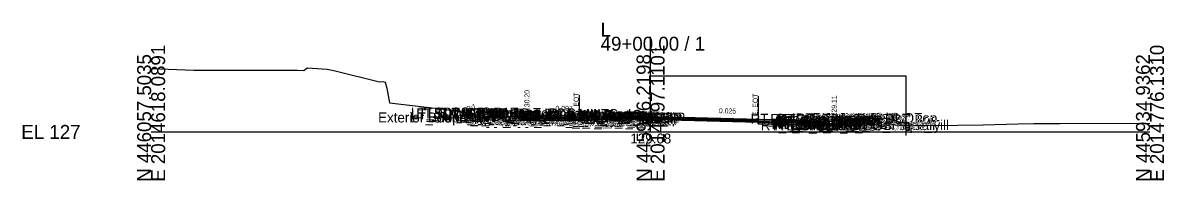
# Model space of a CAD drawing. Extents: x -26 to 4203, y -10 to 9526.
# Drawn here: x 2974.3 to 3202.8, y 8990.3 to 9021.9 of the extents above; entities that cross this region are included whole.
import ezdxf

# ---------------------------------------------------------------- set-up
doc = ezdxf.new("R2010")
doc.units = 0
for name, color, linetype in [('Default', 7, 'Continuous'), ('Exist CMT Pavement', 7, 'Continuous'), ('Exist Cross Section Cell', 7, 'Continuous'), ('Exist XS Center Line Elevation Label', 7, 'Continuous'), ('Exist XS Ground Line', 7, 'Continuous'), ('Prop CMT Conc Surface', 7, 'Continuous'), ('Prop CMT Concrete Structures', 7, 'Continuous'), ('Prop CMT Pvmt Course 1', 7, 'Continuous'), ('Prop CMT Pvmt Course 1 CG', 7, 'Continuous'), ('Prop CMT Pvmt Course 1 Wedge', 7, 'Continuous'), ('Prop CMT Pvmt Course 2', 7, 'Continuous'), ('Prop CMT Pvmt Course 2 Wedge', 7, 'Continuous'), ('Prop CMT Pvmt Course 3', 7, 'Continuous'), ('Prop CMT Pvmt Surface', 7, 'Continuous'), ('Prop CMT Pvmt Wedge Surface 1', 7, 'Continuous'), ('Prop CMT Pvmt Wedge Surface 2', 7, 'Continuous'), ('Prop CMT Pvmt Wedge Surface 3', 7, 'Continuous'), ('Prop CMT Slope Grass', 7, 'Continuous'), ('Prop CMT Subgrade Earthwork', 7, 'Continuous'), ('Prop XS Finish Grade CurbGutter', 7, 'Continuous'), ('Prop XS Hydro Elevations', 7, 'Continuous'), ('Prop XS Label Text', 7, 'Continuous'), ('Prop XS SE Text', 7, 'Continuous'), ('Prop XS Side Slope Text', 7, 'Continuous'), ('Scratch_Level_0', 7, 'Continuous'), ('Scratch_Level_1', 7, 'Continuous')]:
    doc.layers.add(name, color=color, linetype=linetype)

msp = doc.modelspace()

# ---------------------------------------------------------------- linework, layer by layer
at = {"layer": 'Exist CMT Pavement'}
for p, q in [((3085.7, 9002.36), (3086.45, 9002.32)), ((3086.45, 9002.32), (3087.23, 9002.32)), ((3087.23, 9002.32), (3088.3, 9002.36)), ((3088.3, 9002.36), (3090.41, 9002.42)), ((3090.41, 9002.42), (3093.75, 9002.53)), ((3093.75, 9002.53), (3096.74, 9002.64)), ((3096.74, 9002.64), (3097.83, 9002.68)), ((3097.83, 9002.68), (3100, 9002.68)), ((3100, 9002.68), (3103.03, 9002.59)), ((3103.03, 9002.59), (3107.01, 9002.52)), ((3107.01, 9002.52), (3109.36, 9002.47)), ((3109.36, 9002.47), (3110.96, 9002.43)), ((3110.96, 9002.43), (3114.12, 9002.32)), ((3114.12, 9002.32), (3118.86, 9002.15)), ((3118.86, 9002.15), (3120.36, 9002.09)), ((3120.36, 9002.09), (3120.76, 9002.09)), ((3120.76, 9002.09), (3121.55, 9002.15))]:
    msp.add_line(p, q, dxfattribs=at)
at = {"layer": 'Exist Cross Section Cell'}
for p, q in [((3100, 9000), (3100, 9019.11)), ((3000, 9000), (3100, 9000)), ((3100, 9000), (3200, 9000))]:
    msp.add_line(p, q, dxfattribs=at)
at = {"layer": 'Exist XS Ground Line'}
msp.add_lwpolyline([(3000, 9012.71), (3008.54, 9012.37), (3009.96, 9012.38), (3027.07, 9012.39), (3027.64, 9012.37), (3029.31, 9012.38), (3030.59, 9012.36), (3031.23, 9012.84), (3035.25, 9012.6), (3036.87, 9012.25), (3045.75, 9010.05), (3046.38, 9010.11), (3046.83, 9009.98), (3047.17, 9008.8), (3047.75, 9005.86), (3059.14, 9004.51), (3060.72, 9004.29), (3061.64, 9004.13), (3067.37, 9003.09), (3071.06, 9003.06), (3072.27, 9003.07), (3076.67, 9002.82), (3082.24, 9002.73), (3083.15, 9002.71), (3083.91, 9002.2), (3084.21, 9002.22), (3085.7, 9002.36), (3086.45, 9002.32), (3087.23, 9002.32), (3088.3, 9002.36), (3089.65, 9002.4), (3090.41, 9002.42), (3091.87, 9002.48), (3093.75, 9002.53), (3096.74, 9002.64), (3097.83, 9002.68), (3100, 9002.68), (3101.89, 9002.61), (3103.03, 9002.59), (3106.19, 9002.54), (3107.01, 9002.52), (3109.36, 9002.47), (3109.89, 9002.46), (3110.96, 9002.43), (3111.28, 9002.41), (3112.53, 9002.37), (3114.12, 9002.32), (3115.69, 9002.27), (3118.15, 9002.17), (3118.54, 9002.16), (3118.86, 9002.15), (3120.36, 9002.09), (3120.76, 9002.09), (3121.55, 9002.15), (3122.2, 9002.04), (3123.75, 9001.98), (3129.17, 9001.87), (3135.99, 9001.72), (3138.3, 9001.67), (3143.16, 9001.57), (3144.95, 9001.52), (3149, 9001.43), (3156.36, 9001.29), (3166.59, 9001.44), (3173.6, 9001.64), (3176.77, 9001.68), (3181.92, 9001.69), (3200, 9001.75)], dxfattribs=at)
at = {"layer": 'Prop CMT Conc Surface'}
for points in [[(3070.75, 9003.79), (3065.75, 9003.89)], [(3075.25, 9003.7), (3074.75, 9003.7)], [(3075.25, 9003.2), (3075.25, 9003.7)], [(3077.25, 9003.27), (3075.25, 9003.2)], [(3134.75, 9002.24), (3136.75, 9002.11)], [(3136.75, 9002.11), (3136.75, 9002.61), (3137.25, 9002.61)], [(3139.75, 9002.67), (3144.75, 9002.77)]]:
    msp.add_lwpolyline(points, dxfattribs=at)
at = {"layer": 'Prop CMT Concrete Structures'}
for points in [[(3065.75, 9003.56), (3065.75, 9003.89)], [(3065.75, 9003.89), (3070.75, 9003.79)], [(3070.75, 9003.46), (3065.75, 9003.56)], [(3070.75, 9003.79), (3070.75, 9003.46)], [(3075.25, 9003.7), (3074.75, 9003.7)], [(3074.75, 9003.7), (3074.75, 9002.7), (3077.25, 9002.68)], [(3075.25, 9003.2), (3075.25, 9003.7)], [(3077.25, 9003.27), (3075.25, 9003.2)], [(3077.25, 9002.68), (3077.25, 9003.27)], [(3096, 9003.2), (3096, 9003.37), (3095.27, 9003.67), (3094.03, 9003.77), (3092.77, 9003.53), (3092.01, 9003.33), (3091.99, 9003.16)], [(3091.99, 9003.16), (3096, 9003.2)], [(3134.75, 9002.24), (3136.75, 9002.11), (3136.75, 9002.61), (3137.25, 9002.61)], [(3137.25, 9002.61), (3137.25, 9001.59), (3134.75, 9001.65)], [(3134.75, 9001.65), (3134.75, 9002.24)], [(3144.75, 9002.77), (3139.75, 9002.67)], [(3139.75, 9002.67), (3139.75, 9002.33)], [(3139.75, 9002.33), (3144.75, 9002.43)], [(3144.75, 9002.43), (3144.75, 9002.77)]]:
    msp.add_lwpolyline(points, dxfattribs=at)
at = {"layer": 'Prop CMT Pvmt Course 1'}
for points in [[(3092, 9003.16), (3077.25, 9003.27)], [(3077.25, 9003.27), (3077.25, 9003.02)], [(3077.25, 9003.02), (3092, 9002.91)], [(3091.99, 9003.16), (3096, 9003.2)], [(3092, 9002.91), (3092, 9003.16)], [(3092, 9002.91), (3092, 9003.16)], [(3092, 9003.04), (3092, 9002.91), (3092, 9002.91)], [(3096, 9002.96), (3092, 9002.91)], [(3096, 9003.2), (3096, 9002.95)], [(3096, 9003.2), (3134.75, 9002.24)], [(3096, 9002.95), (3096, 9003.2)], [(3121.55, 9002.44), (3096, 9003.08)], [(3096, 9003.08), (3096, 9002.95), (3096, 9002.95)], [(3121.55, 9002.32), (3121.55, 9002.44)], [(3134.75, 9001.99), (3123.75, 9002.26)], [(3134.75, 9002.24), (3134.75, 9001.99)]]:
    msp.add_lwpolyline(points, dxfattribs=at)
at = {"layer": 'Prop CMT Pvmt Course 1 CG'}
for points in [[(3077.25, 9002.68), (3074.25, 9002.7), (3073.92, 9002.37)], [(3073.92, 9002.37), (3077.25, 9002.35)], [(3077.25, 9002.35), (3077.25, 9002.68)], [(3134.75, 9001.65), (3137.75, 9001.58), (3138.09, 9001.24)], [(3134.75, 9001.32), (3134.75, 9001.65)], [(3138.09, 9001.24), (3134.75, 9001.32)]]:
    msp.add_lwpolyline(points, dxfattribs=at)
at = {"layer": 'Prop CMT Pvmt Course 1 Wedge'}
for points in [[(3092, 9003.04), (3092, 9002.91)], [(3096, 9002.95), (3096, 9003.08)], [(3096, 9003.08), (3096.74, 9003.06), (3097.83, 9003.03), (3099.88, 9002.98), (3101.89, 9002.93), (3103.03, 9002.9), (3105.96, 9002.83), (3106.09, 9002.83), (3106.19, 9002.83), (3107.01, 9002.8), (3109.36, 9002.75), (3109.89, 9002.73), (3110.96, 9002.71), (3111.28, 9002.7), (3112.53, 9002.67), (3114.12, 9002.63), (3115.69, 9002.59), (3118.15, 9002.53), (3118.54, 9002.52), (3118.86, 9002.51), (3120.36, 9002.47), (3120.76, 9002.46), (3121.48, 9002.44), (3121.55, 9002.44)], [(3121.55, 9002.32), (3121.48, 9002.32), (3120.76, 9002.34), (3120.36, 9002.35), (3118.86, 9002.38), (3118.54, 9002.39), (3118.15, 9002.4), (3115.69, 9002.46), (3114.12, 9002.5), (3112.53, 9002.54), (3111.28, 9002.57), (3110.96, 9002.58), (3109.89, 9002.61), (3109.36, 9002.62), (3107.01, 9002.68), (3106.19, 9002.7), (3106.09, 9002.7), (3105.96, 9002.71), (3103.03, 9002.78), (3101.89, 9002.81), (3099.88, 9002.86), (3097.83, 9002.91), (3096.74, 9002.94), (3096, 9002.95)], [(3121.55, 9002.44), (3121.55, 9002.32)]]:
    msp.add_lwpolyline(points, dxfattribs=at)
at = {"layer": 'Prop CMT Pvmt Course 2'}
for points in [[(3092, 9002.91), (3077.25, 9003.02)], [(3077.25, 9003.02), (3077.25, 9002.68)], [(3077.25, 9002.68), (3092, 9002.58)], [(3092, 9002.91), (3096, 9002.96)], [(3092, 9002.58), (3092, 9002.91)], [(3096, 9002.62), (3092, 9002.58)], [(3096, 9002.95), (3096, 9002.62)], [(3121.55, 9001.98), (3121.55, 9002.32)], [(3121.55, 9002.32), (3134.75, 9001.99)], [(3134.75, 9001.65), (3121.55, 9001.98)], [(3134.75, 9001.99), (3134.75, 9001.65)]]:
    msp.add_lwpolyline(points, dxfattribs=at)
at = {"layer": 'Prop CMT Pvmt Course 2 Wedge'}
for points in [[(3092, 9002.91), (3092, 9002.76)], [(3096, 9002.64), (3096, 9002.95)], [(3096, 9002.95), (3096.74, 9002.94), (3097.83, 9002.91), (3099.88, 9002.86), (3101.89, 9002.81), (3103.03, 9002.78), (3105.96, 9002.71), (3106.09, 9002.7), (3106.19, 9002.7), (3107.01, 9002.68), (3109.36, 9002.62), (3109.89, 9002.61), (3110.96, 9002.58), (3111.28, 9002.57), (3112.53, 9002.54), (3114.12, 9002.5), (3115.69, 9002.46), (3118.15, 9002.4), (3118.54, 9002.39), (3118.86, 9002.38), (3120.36, 9002.35), (3120.76, 9002.34), (3121.48, 9002.32), (3121.55, 9002.32)], [(3123.75, 9001.98), (3123.75, 9001.98), (3123.6, 9001.99), (3122.2, 9002.04), (3122.12, 9002.04), (3122.12, 9002.04), (3122.1, 9002.04), (3122.1, 9002.04), (3121.68, 9002.08), (3121.55, 9002.15), (3121.48, 9002.1), (3120.76, 9002.09), (3120.36, 9002.09), (3118.86, 9002.15), (3118.54, 9002.16), (3118.15, 9002.17), (3115.69, 9002.27), (3114.12, 9002.32), (3112.53, 9002.37), (3111.28, 9002.41), (3110.96, 9002.43), (3109.89, 9002.46), (3109.36, 9002.47), (3107.01, 9002.52), (3106.19, 9002.54), (3106.09, 9002.54), (3105.96, 9002.54), (3103.03, 9002.59), (3101.89, 9002.61), (3099.88, 9002.68), (3097.83, 9002.68), (3096.74, 9002.64), (3096, 9002.62)], [(3121.55, 9002.32), (3121.55, 9002.07)]]:
    msp.add_lwpolyline(points, dxfattribs=at)
at = {"layer": 'Prop CMT Pvmt Course 3'}
for points in [[(3092, 9002.58), (3077.25, 9002.68)], [(3077.25, 9002.68), (3077.25, 9002.35)], [(3077.25, 9002.35), (3085.7, 9002.29)], [(3092, 9002.58), (3096, 9002.62)], [(3121.55, 9001.98), (3134.75, 9001.65)], [(3121.55, 9001.65), (3121.55, 9001.98)], [(3134.75, 9001.32), (3121.55, 9001.65)], [(3134.75, 9001.65), (3134.75, 9001.32)]]:
    msp.add_lwpolyline(points, dxfattribs=at)
at = {"layer": 'Prop CMT Pvmt Surface'}
for points in [[(3092, 9003.16), (3077.25, 9003.27)], [(3091.99, 9003.16), (3096, 9003.2)], [(3096, 9003.2), (3134.75, 9002.24)]]:
    msp.add_lwpolyline(points, dxfattribs=at)
at = {"layer": 'Prop CMT Pvmt Wedge Surface 1'}
for points in [[(3092, 9003.16), (3092, 9002.91), (3092, 9002.91), (3092, 9003.04)], [(3096, 9003.2), (3096, 9002.95), (3096, 9002.95), (3096, 9003.08)], [(3096, 9003.08), (3121.55, 9002.44)], [(3121.55, 9002.44), (3121.55, 9002.32)], [(3121.55, 9002.32), (3134.75, 9001.99)], [(3134.75, 9001.99), (3134.75, 9002.24)]]:
    msp.add_lwpolyline(points, dxfattribs=at)
at = {"layer": 'Prop CMT Pvmt Wedge Surface 2'}
for points in [[(3092, 9003.16), (3092, 9002.91)], [(3096, 9003.2), (3096, 9002.95)], [(3096, 9002.95), (3121.55, 9002.32)], [(3134.75, 9001.99), (3134.75, 9002.24)]]:
    msp.add_lwpolyline(points, dxfattribs=at)
at = {"layer": 'Prop CMT Pvmt Wedge Surface 3'}
for points in [[(3092, 9003.16), (3092, 9002.58)], [(3096, 9003.2), (3096, 9002.62)], [(3096, 9002.62), (3121.55, 9001.98)], [(3134.75, 9001.65), (3134.75, 9002.24)]]:
    msp.add_lwpolyline(points, dxfattribs=at)
at = {"layer": 'Prop CMT Slope Grass'}
for points in [[(3065.25, 9003.89), (3064.44, 9003.62)], [(3074.75, 9003.7), (3065.25, 9003.89)], [(3137.25, 9002.61), (3146.25, 9002.79)], [(3146.25, 9002.79), (3146.75, 9002.8), (3151.08, 9001.71)], [(3151.08, 9001.71), (3151.08, 9000.38), (3151.75, 9000.38), (3151.75, 9001.38)]]:
    msp.add_lwpolyline(points, dxfattribs=at)
at = {"layer": 'Prop CMT Subgrade Earthwork'}
msp.add_line((3085.7, 9002.29), (3085.7, 9002.36), dxfattribs=at)
for points in [[(3077.25, 9002.35), (3073.92, 9002.37), (3072.55, 9003.74)], [(3085.7, 9002.29), (3077.25, 9002.35)], [(3121.55, 9001.65), (3121.55, 9002.15)], [(3134.75, 9001.32), (3138.09, 9001.24), (3139.51, 9002.65)], [(3121.55, 9001.65), (3134.75, 9001.32)]]:
    msp.add_lwpolyline(points, dxfattribs=at)
at = {"layer": 'Prop XS Finish Grade CurbGutter'}
for p, q in [((3151.08, 9001.88), (3151.27, 9001.88)), ((3151.08, 9001.88), (3151.75, 9001.88)), ((3151.08, 9001.88), (3151.08, 9000.88)), ((3151.08, 9000.89), (3151.08, 9000.38)), ((3151.08, 9000.88), (3151.75, 9000.88)), ((3151.08, 9000.38), (3151.75, 9000.38)), ((3151.75, 9001.46), (3151.39, 9001.83)), ((3151.75, 9001.46), (3151.75, 9000.88)), ((3151.75, 9001.38), (3151.75, 9001.38)), ((3151.75, 9000.89), (3151.75, 9000.38))]:
    msp.add_line(p, q, dxfattribs=at)
msp.add_arc((3151.27, 9001.71), 0.166, 43.9997, 90, dxfattribs=at)
at = {"layer": 'Prop XS Label Text'}
for p, q in [((3085.7, 9007.36), (3085.7, 9002.36)), ((3121.55, 9007.15), (3121.55, 9002.15))]:
    msp.add_line(p, q, dxfattribs=at)
at = {"layer": 'Scratch_Level_1'}
msp.add_lwpolyline([(3100, 9011.25), (3151.08, 9011.25), (3151.08, 8999.25)], dxfattribs=at)
msp.add_lwpolyline([(3100, 9011.25), (3151.08, 9011.25), (3151.08, 8999.25)], dxfattribs=at)

# ---------------------------------------------------------------- texts
at = {"layer": 'Default'}
msp.add_text('-', height=0.0001, dxfattribs=at).set_placement((3000, 9000))
msp.add_text('-', height=0.0001, dxfattribs=at).set_placement((3000, 9000))
at = {"layer": 'Exist Cross Section Cell'}
for s, p in [('L', (3090, 9019.11)), ('49+00.00 / 1', (3090, 9016.31)), ('EL 127', (2974, 8998.6))]:
    msp.add_text(s, height=2.8, dxfattribs=at).set_placement(p)
for s, p in [('E 2014618.0891', (3002.8, 8990)), ('E 2014697.1101', (3102.8, 8990)), ('E 2014776.1310', (3202.8, 8990)), ('N 446057.5035', (3000, 8990)), ('N 445996.2198', (3100, 8990)), ('N 445934.9362', (3200, 8990))]:
    msp.add_text(s, height=2.8, rotation=90, dxfattribs=at).set_placement(p)
at = {"layer": 'Exist XS Center Line Elevation Label'}
msp.add_text('129.68', height=2, dxfattribs=at).set_placement((3095.96, 8997.68))
at = {"layer": 'Prop XS Hydro Elevations'}
for s, p in [('130.20', (3075.75, 9004.2)), ('129.11', (3137.25, 9003.11))]:
    msp.add_text(s, height=1, rotation=90, dxfattribs=at).set_placement(p)
at = {"layer": 'Prop XS Label Text'}
for p in [(3085.6, 9003.38), (3121.45, 9003.17)]:
    msp.add_text('E. EOT', height=1, rotation=90, dxfattribs=at).set_placement(p)
at = {"layer": 'Prop XS SE Text'}
for s, rotation, p in [('0.007', 359.5921, (3080.96, 9004.25)), ('0.025', 358.5676, (3113.67, 9003.76))]:
    msp.add_text(s, height=1, rotation=rotation, dxfattribs=at).set_placement(p)
at = {"layer": 'Prop XS Side Slope Text'}
for s, rotation, p in [('3:1', 18.4349, (3063.37, 9004.13)), ('4:1', 345.9698, (3148.13, 9002.83))]:
    msp.add_text(s, height=1, rotation=rotation, dxfattribs=at).set_placement(p)
at = {"layer": 'Scratch_Level_0'}
for s, p in [('LT_SDWK_Out_Top', (3051.99, 9002.89)), ('LT_SDWK_Out_Bot', (3052.02, 9002.56)), ('LT_Sub_Trench_Out_DLT', (3053.11, 9002.74)), ('LT_CSLP_Pnt', (3055.42, 9002.89)), ('LT_SDWK_In_Top', (3058.61, 9002.79)), ('LT_SDWK_In_Bot', (3058.64, 9002.46)), ('LT_CG_Top_Face', (3062.51, 9002.7)), ('LT_CG_Top_BOC', (3063.03, 9002.7)), ('LT_CG_Top_Gut', (3063.49, 9002.2)), ('LT_PV1_OEOT', (3067.99, 9002.27)), ('LT_PV1_PGL', (3083.78, 9002.16)), ('MI_Face In', (3083.9, 9002.33)), ('MI_Top In', (3085.61, 9002.58)), ('MI_Face Out', (3086.26, 9002.17)), ('MI_Top Out', (3086.47, 9002.42)), ('MI_Crown', (3087.07, 9002.6)), ('Exterior Boundary', (3045.45, 9001.9)), ('LT_Slope_Fill', (3051.82, 9001.9)), ('LT_CG1_Shelf_Out', (3060.8, 9001.7)), ('LT_CG_Bot_BOC', (3063.06, 9001.7)), ('LT_Sub_OEOP', (3064.03, 9001.37)), ('LT_Sub_OEOT_CG', (3064.62, 9001.35)), ('LT_CG_Bot_IE', (3067.16, 9001.68)), ('LT_Sub_OEOT', (3067.33, 9001.35)), ('LT_PV2_OEOT', (3067.42, 9002.02)), ('LT_PV3_OEOT', (3067.42, 9001.68)), ('LT_Sub_OEEOP', (3081.21, 9001.25)), ('LT_PV2_OEEOP', (3081.31, 9001.91)), ('LT_PV3_OEEOP', (3081.31, 9001.58)), ('LT_PV1_OEEOP', (3081.87, 9002.04)), ('LT_PV2_IEEOP', (3081.95, 9001.91)), ('LT_PV1_IEEOP', (3082.52, 9002.04)), ('LT_PV2_PGL1', (3082.88, 9001.91)), ('LT_PV3_PGL1', (3082.88, 9001.58)), ('LT_PV2_PGL', (3083.21, 9001.91)), ('LT_PV4_PGL', (3083.21, 9001.25)), ('RT_Sub_OEEOP', (3085.17, 9001.09)), ('RT_PV2_OEEOP', (3085.26, 9001.75)), ('RT_PV3_OEEOP', (3085.26, 9001.42)), ('RT_PV1_OEEOP', (3085.83, 9001.88)), ('RT_PV2_IEEOP', (3085.91, 9001.75)), ('RT_PV1_IEEOP', (3086.47, 9001.88)), ('RT_PV2_PGL1', (3086.83, 9001.95)), ('RT_PV3_PGL1', (3086.83, 9001.62)), ('RT_PV2_PGL', (3087.17, 9001.75)), ('RT_PV4_PGL', (3087.17, 9001.29)), ('MI_Bot Out', (3087.26, 9002)), ('RT_PV1_PGL', (3087.73, 9002)), ('RT_Sub_Trench_Out_DLT', (3120.03, 9001.65)), ('RT_Sub_OEOT_CG', (3122.07, 9000.32)), ('RT_CG_Top_Face', (3123.96, 9001.61)), ('RT_CG1_Shelf_Out', (3124.25, 9000.58)), ('RT_CG_Bot_IE', (3124.62, 9000.65)), ('RT_Sub_OEOT', (3124.78, 9000.32)), ('RT_PV2_OEOT', (3124.88, 9000.99)), ('RT_PV3_OEOT', (3124.88, 9000.65)), ('RT_CG_Top_Gut', (3124.94, 9001.11)), ('RT_PV1_OEOT', (3125.44, 9001.24)), ('RT_CG_Top_BOC', (3125.49, 9001.61)), ('RT_CG_Bot_BOC', (3125.52, 9000.59)), ('RT_Sub_OEOP', (3128.16, 9000.24)), ('RT_SDWK_In_Top', (3129.06, 9001.7)), ('RT_SDWK_In_Bot', (3129.09, 9001.36)), ('RT_SDWK_Out_Top', (3132.44, 9001.8)), ('RT_SDWK_Out_Bot', (3132.47, 9001.46)), ('Exterior Boundary', (3136.61, 9000.37)), ('RT_Shld_O', (3138.79, 9001.79)), ('CSLP_Pnt', (3139.62, 9001.8)), ('RT_Slope_Fill', (3142.94, 9000.37))]:
    msp.add_text(s, height=2, dxfattribs=at).set_placement(p)

doc.saveas('drawing.dxf')
